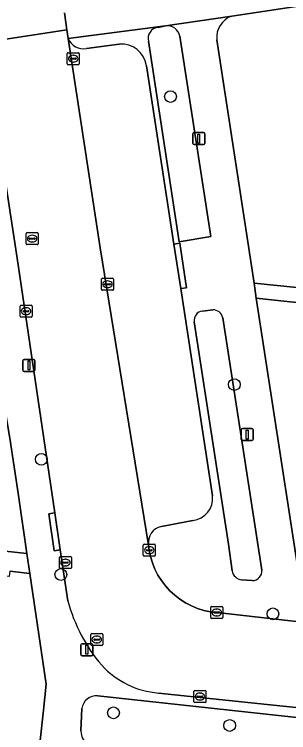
# Model space of a CAD drawing. Extents: x 162026 to 163502, y 387295 to 388169.
# Drawn here: x 162667.9 to 162690.8, y 387498.1 to 387558 of the extents above; entities that cross this region are included whole.
import ezdxf

# ---------------------------------------------------------------- set-up
doc = ezdxf.new("R2010")
doc.units = 0
for name, color, linetype in [('IMGEO_Boom', 7, 'Continuous'), ('IMGEO_Erf', 7, 'Continuous'), ('IMGEO_Groenvoorziening', 7, 'Continuous'), ('IMGEO_Kolk', 7, 'Continuous'), ('IMGEO_Lichtmast', 7, 'Continuous'), ('IMGEO_Parkeervlak_open', 7, 'Continuous'), ('IMGEO_Rijbaan_lokaal_open', 7, 'Continuous'), ('IMGEO_Rioolput', 7, 'Continuous'), ('IMGEO_Voetpad_open', 7, 'Continuous')]:
    doc.layers.add(name, color=color, linetype=linetype)

msp = doc.modelspace()

# ---------------------------------------------------------------- linework, layer by layer
at = {"layer": 'IMGEO_Boom'}
for centre in [(162680.943, 387551.126), (162686.27, 387527.127), (162670.173, 387520.896), (162671.8, 387511.295), (162689.481, 387508.019), (162676.187, 387499.767), (162685.881, 387498.715)]:
    msp.add_circle(centre, 0.489, dxfattribs=at)
at = {"layer": 'IMGEO_Erf'}
for points in [[(162734.19, 387555.945), (162699.334, 387559.856), (162686.046, 387557.841)], [(162684.795, 387555.861), (162687.909, 387535.567), (162702.151, 387534.139), (162722.359, 387532.113), (162739.006, 387530.445)], [(162653.064, 387517.685), (162658.213, 387517.121), (162664.604, 387516.42), (162664.301, 387513.56), (162668.974, 387513.048), (162668.262, 387517.876), (162667.556, 387522.664), (162666.666, 387527.788), (162665.603, 387535.908)], [(162731.164, 387529.609), (162728.74, 387529.857), (162728.42, 387526.907), (162723.664, 387527.423), (162718.783, 387527.953), (162719.103, 387530.903), (162716.573, 387531.166), (162716.255, 387528.24), (162711.501, 387528.756), (162706.621, 387529.286), (162706.939, 387532.212), (162704.692, 387532.456), (162704.375, 387529.543), (162699.621, 387530.059), (162694.741, 387530.589), (162695.065, 387533.579), (162688.098, 387534.336), (162691.552, 387511.83)], [(162669.747, 387494.427), (162670.345, 387500), (162670.578, 387502.171), (162669.22, 387511.377), (162667.541, 387511.566), (162667.49, 387511.12), (162667.075, 387511.167), (162666.43, 387505.451), (162665.815, 387500), (162665.741, 387499.343), (162665.064, 387493.339)]]:
    msp.add_lwpolyline(points, dxfattribs=at)
msp.add_arc((162686.734, 387556.021), 1.946, 110.70951, 184.71961, dxfattribs=at)
at = {"layer": 'IMGEO_Groenvoorziening'}
for points in [[(162680.527, 387557.027), (162679.911, 387556.896)], [(162679.098, 387555.734), (162681.653, 387539.031), (162684.307, 387539.464), (162681.711, 387556.158)], [(162684.476, 387533.358), (162683.598, 387533.255)], [(162682.93, 387532.36), (162685.772, 387513.831), (162686.088, 387511.597)], [(162688.557, 387511.656), (162685.308, 387532.698)], [(162686.877, 387510.86), (162687.744, 387510.802)], [(162698.135, 387498.657), (162674.881, 387501.177)], [(162673.552, 387500.116), (162673.474, 387498.268)]]:
    msp.add_lwpolyline(points, dxfattribs=at)
for centre, radius, start, end in [((162680.002, 387555.967), 0.933, 95.58937, 194.45307), ((162680.661, 387555.969), 1.067, 10.2165, 97.22968), ((162683.699, 387532.483), 0.779, 97.46595, 189.06103), ((162684.484, 387532.513), 0.845, 12.62394, 90.52828), ((162686.934, 387511.712), 0.853, 187.71184, 266.19148), ((162687.793, 387511.569), 0.769, 266.33762, 6.4802), ((162674.764, 387499.961), 1.222, 84.49337, 172.71049), ((162674.694, 387498.215), 1.222, 177.5077, 263.59054)]:
    msp.add_arc(centre, radius, start, end, dxfattribs=at)
at = {"layer": 'IMGEO_Kolk'}
for p, q in [((162672.332, 387553.859), (162672.332, 387554.711)), ((162672.407, 387554.785), (162673.259, 387554.785)), ((162672.82, 387554.565), (162672.845, 387554.565)), ((162673.333, 387554.711), (162673.333, 387553.859)), ((162673.259, 387553.785), (162672.407, 387553.785)), ((162672.591, 387554.279), (162672.591, 387554.291)), ((162673.029, 387554.242), (162672.631, 387554.242)), ((162672.634, 387554.328), (162673.032, 387554.328)), ((162672.843, 387554.005), (162672.818, 387554.005)), ((162673.075, 387554.291), (162673.075, 387554.279)), ((162675.189, 387535.056), (162675.189, 387535.908)), ((162675.264, 387535.982), (162676.116, 387535.982)), ((162676.19, 387535.908), (162676.19, 387535.056)), ((162675.448, 387535.476), (162675.448, 387535.488)), ((162675.886, 387535.439), (162675.488, 387535.439)), ((162675.491, 387535.525), (162675.889, 387535.525)), ((162675.7, 387535.202), (162675.675, 387535.202)), ((162675.677, 387535.762), (162675.702, 387535.762)), ((162675.932, 387535.488), (162675.932, 387535.476)), ((162676.116, 387534.982), (162675.264, 387534.982)), ((162668.399, 387532.815), (162668.399, 387533.667)), ((162668.474, 387533.741), (162669.326, 387533.741)), ((162668.887, 387533.521), (162668.912, 387533.521)), ((162669.4, 387533.667), (162669.4, 387532.815)), ((162668.658, 387533.235), (162668.658, 387533.247)), ((162669.096, 387533.198), (162668.698, 387533.198)), ((162668.701, 387533.284), (162669.099, 387533.284)), ((162668.91, 387532.961), (162668.885, 387532.961)), ((162669.142, 387533.247), (162669.142, 387533.235)), ((162669.326, 387532.741), (162668.474, 387532.741)), ((162678.676, 387512.897), (162678.676, 387513.749)), ((162678.751, 387513.823), (162679.603, 387513.823)), ((162679.677, 387513.749), (162679.677, 387512.897)), ((162678.935, 387513.317), (162678.935, 387513.329)), ((162679.373, 387513.28), (162678.975, 387513.28)), ((162678.978, 387513.366), (162679.376, 387513.366)), ((162679.164, 387513.603), (162679.189, 387513.603)), ((162679.419, 387513.329), (162679.419, 387513.317)), ((162671.678, 387511.863), (162671.678, 387512.715)), ((162671.753, 387512.789), (162672.605, 387512.789)), ((162672.166, 387512.569), (162672.191, 387512.569)), ((162672.679, 387512.715), (162672.679, 387511.863)), ((162679.603, 387512.823), (162678.751, 387512.823)), ((162679.187, 387513.043), (162679.162, 387513.043)), ((162671.937, 387512.283), (162671.937, 387512.295)), ((162672.375, 387512.246), (162671.977, 387512.246)), ((162671.98, 387512.332), (162672.378, 387512.332)), ((162672.189, 387512.009), (162672.164, 387512.009)), ((162672.421, 387512.295), (162672.421, 387512.283)), ((162672.605, 387511.789), (162671.753, 387511.789)), ((162684.297, 387507.704), (162684.297, 387508.556)), ((162684.372, 387508.63), (162685.224, 387508.63)), ((162684.785, 387508.41), (162684.81, 387508.41)), ((162685.298, 387508.556), (162685.298, 387507.704)), ((162684.556, 387508.124), (162684.556, 387508.136)), ((162684.994, 387508.087), (162684.596, 387508.087)), ((162684.599, 387508.173), (162684.997, 387508.173)), ((162684.808, 387507.85), (162684.783, 387507.85)), ((162685.04, 387508.136), (162685.04, 387508.124)), ((162685.224, 387507.63), (162684.372, 387507.63)), ((162682.902, 387500.698), (162682.902, 387501.55)), ((162682.977, 387501.624), (162683.829, 387501.624)), ((162683.161, 387501.118), (162683.161, 387501.13)), ((162683.599, 387501.081), (162683.201, 387501.081)), ((162683.204, 387501.167), (162683.602, 387501.167)), ((162683.39, 387501.404), (162683.415, 387501.404)), ((162683.645, 387501.13), (162683.645, 387501.118)), ((162683.903, 387501.55), (162683.903, 387500.698)), ((162683.829, 387500.624), (162682.977, 387500.624)), ((162683.413, 387500.844), (162683.388, 387500.844))]:
    msp.add_line(p, q, dxfattribs=at)
for points in [[(162672.332, 387553.859), (162672.332, 387554.711)], [(162672.407, 387554.785), (162673.259, 387554.785)], [(162673.333, 387554.711), (162673.333, 387553.859)], [(162673.259, 387553.785), (162672.407, 387553.785)], [(162675.189, 387535.056), (162675.189, 387535.908)], [(162675.264, 387535.982), (162676.116, 387535.982)], [(162676.19, 387535.908), (162676.19, 387535.056)], [(162676.116, 387534.982), (162675.264, 387534.982)], [(162668.399, 387532.815), (162668.399, 387533.667)], [(162668.474, 387533.741), (162669.326, 387533.741)], [(162669.4, 387533.667), (162669.4, 387532.815)], [(162669.326, 387532.741), (162668.474, 387532.741)], [(162678.676, 387512.897), (162678.676, 387513.749)], [(162678.751, 387513.823), (162679.603, 387513.823)], [(162679.677, 387513.749), (162679.677, 387512.897)], [(162671.678, 387511.863), (162671.678, 387512.715)], [(162671.753, 387512.789), (162672.605, 387512.789)], [(162672.679, 387512.715), (162672.679, 387511.863)], [(162679.603, 387512.823), (162678.751, 387512.823)], [(162672.605, 387511.789), (162671.753, 387511.789)], [(162684.297, 387507.704), (162684.297, 387508.556)], [(162684.372, 387508.63), (162685.224, 387508.63)], [(162685.298, 387508.556), (162685.298, 387507.704)], [(162685.224, 387507.63), (162684.372, 387507.63)], [(162682.902, 387500.698), (162682.902, 387501.55)], [(162682.977, 387501.624), (162683.829, 387501.624)], [(162683.903, 387501.55), (162683.903, 387500.698)], [(162683.829, 387500.624), (162682.977, 387500.624)]]:
    msp.add_lwpolyline(points, dxfattribs=at)
for centre, radius, start, end in [((162672.409, 387554.709), 0.0765, 91.55205, 178.44795), ((162672.409, 387554.709), 0.0765, 91.55205, 178.44795), ((162673.257, 387554.709), 0.0765, 1.55205, 88.44795), ((162673.257, 387554.709), 0.0765, 1.55205, 88.44795), ((162672.409, 387553.861), 0.0765, 181.55205, 268.44795), ((162672.409, 387553.861), 0.0765, 181.55205, 268.44795), ((162672.631, 387554.288), 0.0403, 85.87752, 175.75265), ((162672.628, 387554.278), 0.0366, 178.93798, 274.71019), ((162673.032, 387554.285), 0.043, 264.86636, 352.45326), ((162673.036, 387554.29), 0.0386, 1.73085, 96.63898), ((162673.257, 387553.861), 0.0765, 271.55205, 358.44795), ((162673.257, 387553.861), 0.0765, 271.55205, 358.44795), ((162675.266, 387535.906), 0.0765, 91.55205, 178.44795), ((162675.266, 387535.906), 0.0765, 91.55205, 178.44795), ((162676.114, 387535.906), 0.0765, 1.55205, 88.44795), ((162676.114, 387535.906), 0.0765, 1.55205, 88.44795), ((162675.488, 387535.485), 0.0403, 85.87752, 175.75265), ((162675.485, 387535.475), 0.0366, 178.93798, 274.71019), ((162675.889, 387535.482), 0.043, 264.86636, 352.45326), ((162675.893, 387535.487), 0.0386, 1.73085, 96.63898), ((162675.266, 387535.058), 0.0765, 181.55205, 268.44795), ((162675.266, 387535.058), 0.0765, 181.55205, 268.44795), ((162676.114, 387535.058), 0.0765, 271.55205, 358.44795), ((162676.114, 387535.058), 0.0765, 271.55205, 358.44795), ((162668.476, 387533.665), 0.0765, 91.55205, 178.44795), ((162668.476, 387533.665), 0.0765, 91.55205, 178.44795), ((162669.324, 387533.665), 0.0765, 1.55205, 88.44795), ((162669.324, 387533.665), 0.0765, 1.55205, 88.44795), ((162668.476, 387532.817), 0.0765, 181.55205, 268.44795), ((162668.476, 387532.817), 0.0765, 181.55205, 268.44795), ((162668.698, 387533.244), 0.0403, 85.87752, 175.75265), ((162668.695, 387533.234), 0.0366, 178.93798, 274.71019), ((162669.099, 387533.241), 0.043, 264.86636, 352.45326), ((162669.103, 387533.246), 0.0386, 1.73085, 96.63898), ((162669.324, 387532.817), 0.0765, 271.55205, 358.44795), ((162669.324, 387532.817), 0.0765, 271.55205, 358.44795), ((162678.753, 387513.747), 0.0765, 91.55205, 178.44795), ((162678.753, 387513.747), 0.0765, 91.55205, 178.44795), ((162679.601, 387513.747), 0.0765, 1.55205, 88.44795), ((162679.601, 387513.747), 0.0765, 1.55205, 88.44795), ((162678.975, 387513.326), 0.0403, 85.87752, 175.75265), ((162678.972, 387513.316), 0.0366, 178.93798, 274.71019), ((162679.376, 387513.323), 0.043, 264.86636, 352.45326), ((162679.38, 387513.328), 0.0386, 1.73085, 96.63898), ((162671.755, 387512.713), 0.0765, 91.55205, 178.44795), ((162671.755, 387512.713), 0.0765, 91.55205, 178.44795), ((162672.603, 387512.713), 0.0765, 1.55205, 88.44795), ((162672.603, 387512.713), 0.0765, 1.55205, 88.44795), ((162678.753, 387512.899), 0.0765, 181.55205, 268.44795), ((162678.753, 387512.899), 0.0765, 181.55205, 268.44795), ((162679.601, 387512.899), 0.0765, 271.55205, 358.44795), ((162679.601, 387512.899), 0.0765, 271.55205, 358.44795), ((162671.755, 387511.865), 0.0765, 181.55205, 268.44795), ((162671.755, 387511.865), 0.0765, 181.55205, 268.44795), ((162671.977, 387512.292), 0.0403, 85.87752, 175.75265), ((162671.974, 387512.282), 0.0366, 178.93798, 274.71019), ((162672.378, 387512.289), 0.043, 264.86636, 352.45326), ((162672.382, 387512.294), 0.0386, 1.73085, 96.63898), ((162672.603, 387511.865), 0.0765, 271.55205, 358.44795), ((162672.603, 387511.865), 0.0765, 271.55205, 358.44795), ((162684.374, 387508.554), 0.0765, 91.55205, 178.44795), ((162684.374, 387508.554), 0.0765, 91.55205, 178.44795), ((162685.222, 387508.554), 0.0765, 1.55205, 88.44795), ((162685.222, 387508.554), 0.0765, 1.55205, 88.44795), ((162684.374, 387507.706), 0.0765, 181.55205, 268.44795), ((162684.374, 387507.706), 0.0765, 181.55205, 268.44795), ((162684.596, 387508.133), 0.0403, 85.87752, 175.75265), ((162684.593, 387508.123), 0.0366, 178.93798, 274.71019), ((162684.997, 387508.13), 0.043, 264.86636, 352.45326), ((162685.001, 387508.135), 0.0386, 1.73085, 96.63898), ((162685.222, 387507.706), 0.0765, 271.55205, 358.44795), ((162685.222, 387507.706), 0.0765, 271.55205, 358.44795), ((162682.979, 387501.548), 0.0765, 91.55205, 178.44795), ((162682.979, 387501.548), 0.0765, 91.55205, 178.44795), ((162683.201, 387501.127), 0.0403, 85.87752, 175.75265), ((162683.198, 387501.117), 0.0366, 178.93798, 274.71019), ((162683.602, 387501.124), 0.043, 264.86636, 352.45326), ((162683.606, 387501.129), 0.0386, 1.73085, 96.63898), ((162683.827, 387501.548), 0.0765, 1.55205, 88.44795), ((162683.827, 387501.548), 0.0765, 1.55205, 88.44795), ((162682.979, 387500.7), 0.0765, 181.55205, 268.44795), ((162682.979, 387500.7), 0.0765, 181.55205, 268.44795), ((162683.827, 387500.7), 0.0765, 271.55205, 358.44795), ((162683.827, 387500.7), 0.0765, 271.55205, 358.44795)]:
    msp.add_arc(centre, radius, start, end, dxfattribs=at)
for centre, major_axis, ratio, start_param, end_param in [((162672.819, 387554.285), (-0.387, 0.002), 0.722429, 4.712389, 7.853982), ((162672.844, 387554.285), (-0.39, 0.002), 0.717154, 1.570796, 4.712389), ((162675.676, 387535.482), (-0.387, 0.002), 0.722429, 4.712389, 7.853982), ((162675.701, 387535.482), (-0.39, 0.002), 0.717154, 1.570796, 4.712389), ((162668.886, 387533.241), (-0.387, 0.002), 0.722429, 4.712389, 7.853982), ((162668.911, 387533.241), (-0.39, 0.002), 0.717154, 1.570796, 4.712389), ((162679.163, 387513.323), (-0.387, 0.002), 0.722429, 4.712389, 7.853982), ((162679.188, 387513.323), (-0.39, 0.002), 0.717154, 1.570796, 4.712389), ((162672.165, 387512.289), (-0.387, 0.002), 0.722429, 4.712389, 7.853982), ((162672.19, 387512.289), (-0.39, 0.002), 0.717154, 1.570796, 4.712389), ((162684.784, 387508.13), (-0.387, 0.002), 0.722429, 4.712389, 7.853982), ((162684.809, 387508.13), (-0.39, 0.002), 0.717154, 1.570796, 4.712389), ((162683.389, 387501.124), (-0.387, 0.002), 0.722429, 4.712389, 7.853982), ((162683.414, 387501.124), (-0.39, 0.002), 0.717154, 1.570796, 4.712389)]:
    msp.add_ellipse(centre, major_axis=major_axis, ratio=ratio, start_param=start_param, end_param=end_param, dxfattribs=at)
at = {"layer": 'IMGEO_Lichtmast'}
for p, q in [((162682.805, 387547.226), (162682.805, 387548.026)), ((162682.805, 387548.026), (162682.805, 387547.226)), ((162682.905, 387548.126), (162683.695, 387548.126)), ((162683.695, 387548.126), (162682.905, 387548.126)), ((162683.795, 387548.026), (162683.795, 387547.226)), ((162683.795, 387547.226), (162683.795, 387548.026)), ((162683.695, 387547.126), (162682.905, 387547.126)), ((162682.905, 387547.126), (162683.695, 387547.126)), ((162668.741, 387529.216), (162669.531, 387529.216)), ((162669.531, 387529.216), (162668.741, 387529.216)), ((162668.641, 387528.316), (162668.641, 387529.116)), ((162668.641, 387529.116), (162668.641, 387528.316)), ((162669.631, 387529.116), (162669.631, 387528.316)), ((162669.631, 387528.316), (162669.631, 387529.116)), ((162669.531, 387528.216), (162668.741, 387528.216)), ((162668.741, 387528.216), (162669.531, 387528.216)), ((162686.836, 387522.553), (162686.836, 387523.353)), ((162686.836, 387523.353), (162686.836, 387522.553)), ((162686.936, 387523.453), (162687.726, 387523.453)), ((162687.726, 387523.453), (162686.936, 387523.453)), ((162687.826, 387523.353), (162687.826, 387522.553)), ((162687.826, 387522.553), (162687.826, 387523.353)), ((162687.726, 387522.453), (162686.936, 387522.453)), ((162686.936, 387522.453), (162687.726, 387522.453)), ((162673.466, 387504.628), (162673.466, 387505.428)), ((162673.466, 387505.428), (162673.466, 387504.628)), ((162673.566, 387505.528), (162674.356, 387505.528)), ((162674.356, 387505.528), (162673.566, 387505.528)), ((162674.456, 387505.428), (162674.456, 387504.628)), ((162674.456, 387504.628), (162674.456, 387505.428)), ((162674.356, 387504.528), (162673.566, 387504.528)), ((162673.566, 387504.528), (162674.356, 387504.528))]:
    msp.add_line(p, q, dxfattribs=at)
for points in [[(162683.225, 387548.001), (162683.375, 387548.001), (162683.375, 387547.251), (162683.225, 387547.251), (162683.225, 387548.001)], [(162669.061, 387529.091), (162669.211, 387529.091), (162669.211, 387528.341), (162669.061, 387528.341), (162669.061, 387529.091)], [(162687.256, 387523.328), (162687.406, 387523.328), (162687.406, 387522.578), (162687.256, 387522.578), (162687.256, 387523.328)], [(162673.886, 387505.403), (162674.036, 387505.403), (162674.036, 387504.653), (162673.886, 387504.653), (162673.886, 387505.403)]]:
    msp.add_lwpolyline(points, dxfattribs=at)
for centre, start, end in [((162682.905, 387548.026), 90, 180), ((162682.905, 387548.026), 90, 180), ((162683.695, 387548.026), 0, 90), ((162683.695, 387548.026), 360, 90), ((162682.905, 387547.226), 180, 270), ((162682.905, 387547.226), 180, 270), ((162683.695, 387547.226), 270, 0), ((162683.695, 387547.226), 270, 0), ((162668.741, 387529.116), 90, 180), ((162668.741, 387529.116), 90, 180), ((162669.531, 387529.116), 0, 90), ((162669.531, 387529.116), 360, 90), ((162668.741, 387528.316), 180, 270), ((162668.741, 387528.316), 180, 270), ((162669.531, 387528.316), 270, 0), ((162669.531, 387528.316), 270, 0), ((162686.936, 387523.353), 90, 180), ((162686.936, 387523.353), 90, 180), ((162687.726, 387523.353), 0, 90), ((162687.726, 387523.353), 360, 90), ((162686.936, 387522.553), 180, 270), ((162686.936, 387522.553), 180, 270), ((162687.726, 387522.553), 270, 0), ((162687.726, 387522.553), 270, 0), ((162673.566, 387505.428), 90, 180), ((162673.566, 387505.428), 90, 180), ((162674.356, 387505.428), 0, 90), ((162674.356, 387505.428), 360, 90), ((162673.566, 387504.628), 180, 270), ((162673.566, 387504.628), 180, 270), ((162674.356, 387504.628), 270, 0), ((162674.356, 387504.628), 270, 0)]:
    msp.add_arc(centre, 0.1, start, end, dxfattribs=at)
at = {"layer": 'IMGEO_Parkeervlak_open'}
for points in [[(162672.403, 387555.96), (162675.072, 387538.534), (162679.11, 387513.745)], [(162676.663, 387555.5), (162673.942, 387555.139)], [(162681.224, 387538.832), (162678.935, 387553.692)], [(162684.456, 387517.843), (162681.794, 387535.125), (162681.224, 387538.832)], [(162680.182, 387515.296), (162682.802, 387515.797)]]:
    msp.add_lwpolyline(points, dxfattribs=at)
for centre, radius, start, end in [((162673.698, 387556.535), 1.417, 203.92598, 279.91745), ((162676.869, 387553.427), 2.083, 7.30628, 95.66995), ((162682.586, 387517.663), 1.878, 276.5936, 5.50179), ((162680.476, 387513.947), 1.381, 102.28207, 188.41604)]:
    msp.add_arc(centre, radius, start, end, dxfattribs=at)
at = {"layer": 'IMGEO_Rijbaan_lokaal_open'}
for points in [[(162665.24, 387556.542), (162665.375, 387555.633), (162672.291, 387556.69), (162672.095, 387558.114)], [(162756.513, 387500), (162684.573, 387508.154), (162684.268, 387508.196), (162683.729, 387508.31), (162683.201, 387508.472), (162682.691, 387508.68), (162682.2, 387508.932), (162681.735, 387509.228), (162681.297, 387509.564), (162680.892, 387509.937), (162680.521, 387510.346), (162680.188, 387510.786), (162679.896, 387511.254), (162679.647, 387511.746), (162679.443, 387512.258), (162679.286, 387512.787), (162679.176, 387513.327), (162679.11, 387513.745), (162675.072, 387538.534), (162672.403, 387555.96), (162672.291, 387556.69), (162665.375, 387555.633), (162668.152, 387537.647), (162671.29, 387516.433), (162671.746, 387513.354), (162672.393, 387509.096)], [(162679.933, 387501.42), (162693.547, 387500), (162723.24, 387496.706)]]:
    msp.add_lwpolyline(points, dxfattribs=at)
for centre, radius, start, end in [((162685.435, 387512.524), 13.485, 194.72627, 220.69569), ((162680.533, 387508.625), 7.23, 222.60364, 265.24107)]:
    msp.add_arc(centre, radius, start, end, dxfattribs=at)
at = {"layer": 'IMGEO_Rioolput'}
for p, q in [((162668.907, 387538.862), (162668.907, 387539.714)), ((162668.982, 387539.788), (162669.834, 387539.788)), ((162669.395, 387539.568), (162669.42, 387539.568)), ((162669.908, 387539.714), (162669.908, 387538.862)), ((162669.834, 387538.788), (162668.982, 387538.788)), ((162669.166, 387539.282), (162669.166, 387539.294)), ((162669.604, 387539.245), (162669.206, 387539.245)), ((162669.209, 387539.331), (162669.607, 387539.331)), ((162669.418, 387539.008), (162669.393, 387539.008)), ((162669.65, 387539.294), (162669.65, 387539.282)), ((162674.295, 387505.452), (162674.295, 387506.304)), ((162674.37, 387506.378), (162675.222, 387506.378)), ((162674.554, 387505.872), (162674.554, 387505.884)), ((162674.597, 387505.921), (162674.995, 387505.921)), ((162674.783, 387506.158), (162674.808, 387506.158)), ((162675.038, 387505.884), (162675.038, 387505.872)), ((162675.296, 387506.304), (162675.296, 387505.452)), ((162675.222, 387505.378), (162674.37, 387505.378)), ((162674.992, 387505.835), (162674.594, 387505.835)), ((162674.806, 387505.598), (162674.781, 387505.598))]:
    msp.add_line(p, q, dxfattribs=at)
for points in [[(162668.907, 387538.862), (162668.907, 387539.714)], [(162668.982, 387539.788), (162669.834, 387539.788)], [(162669.908, 387539.714), (162669.908, 387538.862)], [(162669.834, 387538.788), (162668.982, 387538.788)], [(162674.295, 387505.452), (162674.295, 387506.304)], [(162674.37, 387506.378), (162675.222, 387506.378)], [(162675.296, 387506.304), (162675.296, 387505.452)], [(162675.222, 387505.378), (162674.37, 387505.378)]]:
    msp.add_lwpolyline(points, dxfattribs=at)
for centre, radius, start, end in [((162668.984, 387539.712), 0.0765, 91.55205, 178.44795), ((162668.984, 387539.712), 0.0765, 91.55205, 178.44795), ((162669.832, 387539.712), 0.0765, 1.55205, 88.44795), ((162669.832, 387539.712), 0.0765, 1.55205, 88.44795), ((162668.984, 387538.864), 0.0765, 181.55205, 268.44795), ((162668.984, 387538.864), 0.0765, 181.55205, 268.44795), ((162669.206, 387539.291), 0.0403, 85.87752, 175.75265), ((162669.203, 387539.281), 0.0366, 178.93798, 274.71019), ((162669.607, 387539.288), 0.043, 264.86636, 352.45326), ((162669.611, 387539.293), 0.0386, 1.73085, 96.63898), ((162669.832, 387538.864), 0.0765, 271.55205, 358.44795), ((162669.832, 387538.864), 0.0765, 271.55205, 358.44795), ((162674.372, 387506.302), 0.0765, 91.55205, 178.44795), ((162674.372, 387506.302), 0.0765, 91.55205, 178.44795), ((162674.594, 387505.881), 0.0403, 85.87752, 175.75265), ((162674.591, 387505.871), 0.0366, 178.93798, 274.71019), ((162674.995, 387505.878), 0.043, 264.86636, 352.45326), ((162674.999, 387505.883), 0.0386, 1.73085, 96.63898), ((162675.22, 387506.302), 0.0765, 1.55205, 88.44795), ((162675.22, 387506.302), 0.0765, 1.55205, 88.44795), ((162674.372, 387505.454), 0.0765, 181.55205, 268.44795), ((162674.372, 387505.454), 0.0765, 181.55205, 268.44795), ((162675.22, 387505.454), 0.0765, 271.55205, 358.44795), ((162675.22, 387505.454), 0.0765, 271.55205, 358.44795)]:
    msp.add_arc(centre, radius, start, end, dxfattribs=at)
for centre, major_axis, ratio, start_param, end_param in [((162669.394, 387539.288), (-0.387, 0.002), 0.722429, 4.712389, 7.853982), ((162669.419, 387539.288), (-0.39, 0.002), 0.717154, 1.570796, 4.712389), ((162674.782, 387505.878), (-0.387, 0.002), 0.722429, 4.712389, 7.853982), ((162674.807, 387505.878), (-0.39, 0.002), 0.717154, 1.570796, 4.712389)]:
    msp.add_ellipse(centre, major_axis=major_axis, ratio=ratio, start_param=start_param, end_param=end_param, dxfattribs=at)
at = {"layer": 'IMGEO_Voetpad_open'}
for points in [[(162672.095, 387558.114), (162672.291, 387556.69), (162672.403, 387555.96), (162680.527, 387557.027), (162686.046, 387557.841), (162699.334, 387559.856), (162734.19, 387555.945), (162734.854, 387561.873), (162771.602, 387557.921), (162772.304, 387563.908)], [(162686.046, 387557.841), (162680.527, 387557.027), (162672.403, 387555.96)], [(162679.911, 387556.896), (162680.527, 387557.027)], [(162681.711, 387556.158), (162684.307, 387539.464), (162681.653, 387539.031), (162679.098, 387555.734)], [(162672.393, 387509.096), (162671.746, 387513.354), (162671.251, 387513.281), (162670.795, 387516.36), (162671.29, 387516.433), (162668.152, 387537.647), (162665.375, 387555.633), (162662.439, 387555.211), (162662.633, 387553.827), (162664.24, 387542.329), (162665.487, 387536.324)], [(162688.098, 387534.336), (162687.909, 387535.567), (162684.795, 387555.861)], [(162673.942, 387555.139), (162676.663, 387555.5)], [(162678.935, 387553.692), (162681.224, 387538.832), (162681.718, 387538.907), (162682.288, 387535.2), (162681.794, 387535.125), (162684.456, 387517.843)], [(162665.603, 387535.908), (162666.666, 387527.788), (162667.556, 387522.664), (162668.262, 387517.876), (162668.974, 387513.048), (162669.22, 387511.377), (162670.578, 387502.171), (162670.345, 387500), (162669.747, 387494.427), (162674.187, 387493.854)], [(162739.006, 387530.445), (162722.359, 387532.113), (162702.151, 387534.139), (162687.909, 387535.567), (162688.098, 387534.336), (162695.065, 387533.579), (162699.945, 387533.049), (162704.7, 387532.533), (162704.692, 387532.456), (162706.939, 387532.212), (162711.819, 387531.682), (162716.573, 387531.166), (162719.103, 387530.903), (162723.984, 387530.373), (162728.74, 387529.857), (162731.164, 387529.609)], [(162691.552, 387511.83), (162688.098, 387534.336)], [(162683.598, 387533.255), (162684.476, 387533.358)], [(162686.088, 387511.597), (162685.772, 387513.831), (162682.93, 387532.36)], [(162685.308, 387532.698), (162688.557, 387511.656)], [(162682.802, 387515.797), (162680.182, 387515.296)], [(162679.11, 387513.745), (162679.176, 387513.327), (162679.286, 387512.787), (162679.443, 387512.258), (162679.647, 387511.746), (162679.896, 387511.254), (162680.188, 387510.786), (162680.521, 387510.346), (162680.892, 387509.937), (162681.297, 387509.564), (162681.735, 387509.228), (162682.2, 387508.932), (162682.691, 387508.68), (162683.201, 387508.472), (162683.729, 387508.31), (162684.268, 387508.196), (162684.573, 387508.154), (162756.513, 387500), (162809.066, 387494.139)], [(162667.541, 387511.566), (162669.22, 387511.377), (162668.974, 387513.048), (162664.301, 387513.56)], [(162687.744, 387510.802), (162686.877, 387510.86)], [(162674.881, 387501.177), (162698.135, 387498.657)], [(162723.24, 387496.706), (162693.547, 387500), (162679.933, 387501.42)], [(162673.474, 387498.268), (162673.552, 387500.116)]]:
    msp.add_lwpolyline(points, dxfattribs=at)
for points in [[(162681.794, 387535.125), (162682.288, 387535.2), (162681.718, 387538.907), (162681.224, 387538.832)], [(162671.29, 387516.433), (162670.795, 387516.36), (162671.251, 387513.281), (162671.746, 387513.354)]]:
    msp.add_lwpolyline(points, close=True, dxfattribs=at)
for centre, radius, start, end in [((162686.734, 387556.021), 1.946, 110.70951, 184.71961), ((162680.002, 387555.967), 0.933, 95.58937, 194.45307), ((162680.661, 387555.969), 1.067, 10.2165, 97.22968), ((162673.698, 387556.535), 1.417, 203.92598, 279.91745), ((162676.869, 387553.427), 2.083, 7.30628, 95.66995), ((162683.699, 387532.483), 0.779, 97.46595, 189.06103), ((162684.484, 387532.513), 0.845, 12.62394, 90.52828), ((162682.586, 387517.663), 1.878, 276.5936, 5.50179), ((162680.476, 387513.947), 1.381, 102.28207, 188.41604), ((162686.934, 387511.712), 0.853, 187.71184, 266.19148), ((162687.793, 387511.569), 0.769, 266.33762, 6.4802), ((162685.435, 387512.524), 13.485, 194.72627, 220.69569), ((162680.533, 387508.625), 7.23, 222.60364, 265.24107), ((162674.764, 387499.961), 1.222, 84.49337, 172.71049), ((162674.694, 387498.215), 1.222, 177.5077, 263.59054)]:
    msp.add_arc(centre, radius, start, end, dxfattribs=at)

doc.saveas('drawing.dxf')
